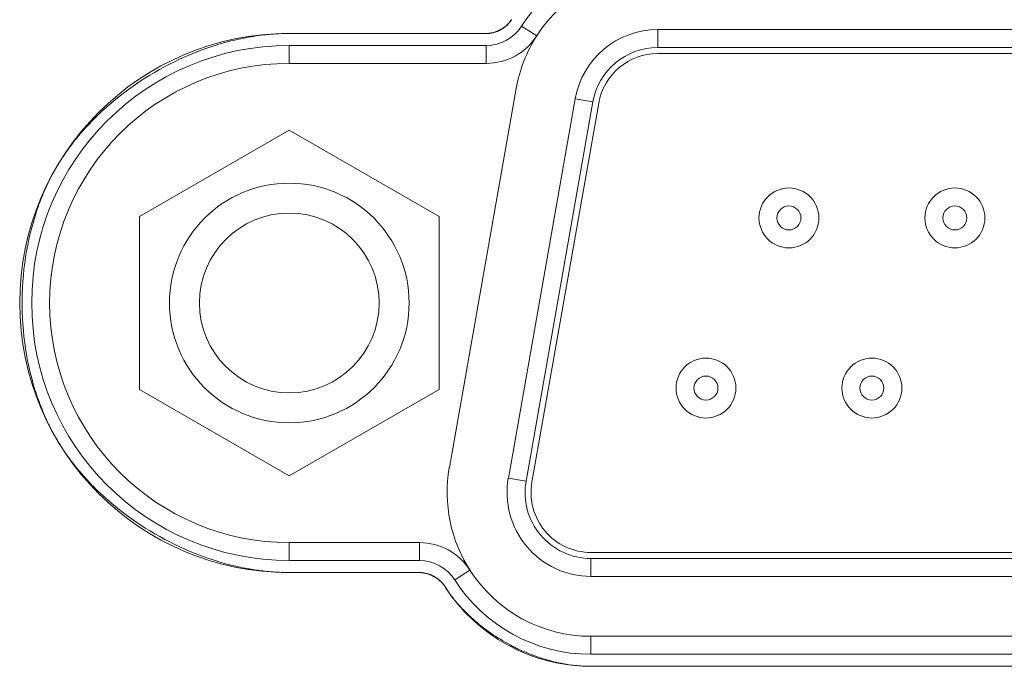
# Model space of a CAD drawing. Header units: millimetres. Extents: x 3925 to 5043, y -86 to 778.
# Tile 273 of 325: x 4810.01 to 4814.12, y 373.09 to 375.79. Entities that reach past the tile are written whole.
import ezdxf

# ---------------------------------------------------------------- set-up
doc = ezdxf.new("R2010")
doc.units = ezdxf.units.MM
doc.header["$LTSCALE"] = 46.255
for name, color, linetype in [('792-87203-MODXF_CONTINUOUS_LINE', 7, 'CONTINUOUS'), ('85-005AGG408DXF_CONTINUOUS_LINE', 7, 'CONTINUOUS'), ('H30-IO-SHIELDXF_CONTINUOUS_LINE', 7, 'CONTINUOUS'), ('H30K-IO-LABEDXF_CONTINUOUS_LINE', 7, 'CONTINUOUS'), ('H30K-REAR-CODXF_CONTINUOUS_LINE', 7, 'CONTINUOUS'), ('LABEL-IO-H30DXF_CONTINUOUS_LINE', 7, 'CONTINUOUS')]:
    doc.layers.add(name, color=color, linetype=linetype)

msp = doc.modelspace()

# ---------------------------------------------------------------- linework, layer by layer
at = {"layer": '792-87203-MODXF_CONTINUOUS_LINE', "color": 7, "linetype": 'Continuous', "lineweight": 0}
for p, q in [((4812.6729, 375.6773), (4812.6729, 375.7523)), ((4815.8448, 375.7523), (4812.6729, 375.7523)), ((4815.8448, 375.6773), (4812.6729, 375.6773)), ((4812.6729, 375.6523), (4815.8448, 375.6523)), ((4812.3282, 375.463), (4812.0492, 373.8805)), ((4812.4021, 375.45), (4812.123, 373.8675)), ((4812.4021, 375.45), (4812.3282, 375.463)), ((4812.1476, 373.8632), (4812.4267, 375.4457)), ((4812.123, 373.8675), (4812.0492, 373.8805)), ((4816.1238, 373.5698), (4812.3938, 373.5698)), ((4812.3938, 373.5448), (4812.3938, 373.4698)), ((4812.3938, 373.5448), (4816.1238, 373.5448)), ((4812.3938, 373.4698), (4816.1238, 373.4698))]:
    msp.add_line(p, q, dxfattribs=at)
for centre, radius in [((4813.2201, 374.966), 0.125), ((4813.9126, 374.966), 0.125), ((4813.2201, 374.966), 0.05), ((4813.9126, 374.966), 0.05), ((4812.8738, 374.256), 0.125), ((4813.5663, 374.256), 0.125), ((4812.8738, 374.256), 0.05), ((4813.5663, 374.256), 0.05)]:
    msp.add_circle(centre, radius, dxfattribs=at)
for centre, radius, start, end in [((4812.6729, 375.4023), 0.35, 90, 170), ((4812.6729, 375.4023), 0.275, 90, 170), ((4812.6729, 375.4023), 0.25, 90, 170), ((4812.3938, 373.8198), 0.35, 170, 270), ((4812.3938, 373.8198), 0.275, 170, 270), ((4812.3938, 373.8198), 0.25, 170, 270)]:
    msp.add_arc(centre, radius, start, end, dxfattribs=at)
at = {"layer": '85-005AGG408DXF_CONTINUOUS_LINE', "color": 7, "linetype": 'Continuous', "lineweight": 0}
for p, q in [((4810.5101, 374.9718), (4811.1351, 375.3327)), ((4811.1351, 375.3327), (4811.7601, 374.9718)), ((4810.5101, 374.2502), (4810.5101, 374.9718)), ((4811.7601, 374.9718), (4811.7601, 374.2502)), ((4811.1351, 373.8893), (4810.5101, 374.2502)), ((4811.7601, 374.2502), (4811.1351, 373.8893))]:
    msp.add_line(p, q, dxfattribs=at)
for radius in [0.5, 0.375]:
    msp.add_circle((4811.1351, 374.611), radius, dxfattribs=at)
at = {"layer": 'H30-IO-SHIELDXF_CONTINUOUS_LINE', "color": 7, "linetype": 'Continuous', "lineweight": 0}
msp.add_line((4811.803, 373.9239), (4812.082, 375.5064), dxfattribs=at)
for centre, start, end in [((4812.6729, 375.4023), 147.2645, 170), ((4812.3938, 373.8198), 170, 213.2841)]:
    msp.add_arc(centre, 0.6, start, end, dxfattribs=at)
at = {"layer": 'H30K-IO-LABEDXF_CONTINUOUS_LINE', "color": 7, "linetype": 'Continuous', "lineweight": 0}
for p, q in [((4811.1351, 375.7359), (4811.9573, 375.7359)), ((4810.1247, 375.104), (4810.1314, 375.118)), ((4811.6783, 373.4859), (4811.1351, 373.4859)), ((4816.1239, 373.0947), (4812.3939, 373.0947))]:
    msp.add_line(p, q, dxfattribs=at)
for points in [[(4812.0304, 375.7605), (4812.032, 375.7616), (4812.0336, 375.7628), (4812.0351, 375.764), (4812.0367, 375.7652), (4812.0382, 375.7664), (4812.0397, 375.7677), (4812.0412, 375.769), (4812.0427, 375.7703), (4812.0441, 375.7716), (4812.0455, 375.7729), (4812.0469, 375.7743), (4812.0483, 375.7756), (4812.0496, 375.777), (4812.051, 375.7784), (4812.0523, 375.7799), (4812.0535, 375.7813), (4812.0548, 375.7828), (4812.056, 375.7842), (4812.0571, 375.7857), (4812.0583, 375.7872), (4812.0594, 375.7888), (4812.0605, 375.7903), (4812.0616, 375.7919), (4812.0626, 375.7934)], [(4811.9573, 375.7359), (4811.9593, 375.7359), (4811.9613, 375.736), (4811.9633, 375.7361), (4811.9653, 375.7362), (4811.9672, 375.7364), (4811.9692, 375.7366), (4811.9712, 375.7368), (4811.9732, 375.7371), (4811.9752, 375.7374), (4811.9772, 375.7378), (4811.9792, 375.7382), (4811.9812, 375.7386), (4811.9832, 375.739), (4811.9852, 375.7395), (4811.9872, 375.74), (4811.9891, 375.7406), (4811.9911, 375.7412), (4811.9931, 375.7418), (4811.995, 375.7424), (4811.997, 375.7431), (4811.9989, 375.7438), (4812.0009, 375.7446), (4812.0028, 375.7453), (4812.0047, 375.7462), (4812.0066, 375.747)], [(4812.0066, 375.747), (4812.0082, 375.7477), (4812.0097, 375.7484), (4812.0113, 375.7492), (4812.0128, 375.7499), (4812.0143, 375.7507), (4812.0158, 375.7515), (4812.0173, 375.7523), (4812.0188, 375.7531), (4812.0203, 375.754), (4812.0218, 375.7549), (4812.0233, 375.7558), (4812.0247, 375.7567), (4812.0261, 375.7576), (4812.0276, 375.7585), (4812.029, 375.7595), (4812.0304, 375.7605)], [(4810.8304, 375.6875), (4810.8406, 375.6906), (4810.8508, 375.6936), (4810.861, 375.6965), (4810.8713, 375.6994), (4810.8815, 375.7021), (4810.8918, 375.7047), (4810.9021, 375.7072), (4810.9123, 375.7096), (4810.9226, 375.712), (4810.9329, 375.7142), (4810.9432, 375.7163), (4810.9535, 375.7183), (4810.9638, 375.7202)], [(4810.9638, 375.7202), (4810.9746, 375.7221), (4810.9853, 375.7238), (4810.9961, 375.7255), (4811.0068, 375.727), (4811.0176, 375.7284), (4811.0283, 375.7297), (4811.039, 375.7309), (4811.0498, 375.7319), (4811.0605, 375.7328), (4811.0712, 375.7336), (4811.0819, 375.7343), (4811.0926, 375.7349), (4811.1032, 375.7353), (4811.1139, 375.7357), (4811.1245, 375.7358), (4811.1351, 375.7359)], [(4810.3142, 375.3733), (4810.3305, 375.3897), (4810.3473, 375.4057), (4810.3644, 375.4215), (4810.3818, 375.437), (4810.3996, 375.4521), (4810.4177, 375.467), (4810.4361, 375.4815), (4810.4548, 375.4957), (4810.4739, 375.5096), (4810.4932, 375.5231), (4810.5127, 375.5363), (4810.5326, 375.5491), (4810.5526, 375.5616), (4810.5729, 375.5737), (4810.5935, 375.5854), (4810.6142, 375.5967), (4810.6351, 375.6077), (4810.6563, 375.6182), (4810.6775, 375.6284), (4810.699, 375.6381), (4810.7206, 375.6474), (4810.7423, 375.6563), (4810.7642, 375.6648), (4810.7862, 375.6728), (4810.8082, 375.6804), (4810.8304, 375.6875)], [(4810.2624, 375.3166), (4810.2674, 375.3224), (4810.2724, 375.3282), (4810.2775, 375.3339), (4810.2826, 375.3397), (4810.2877, 375.3453), (4810.2929, 375.351), (4810.2982, 375.3566), (4810.3035, 375.3622), (4810.3088, 375.3678), (4810.3142, 375.3733)], [(4810.2274, 375.2732), (4810.2312, 375.2781), (4810.235, 375.283), (4810.2388, 375.2878), (4810.2427, 375.2927), (4810.2466, 375.2975), (4810.2505, 375.3023), (4810.2544, 375.3071), (4810.2584, 375.3119), (4810.2624, 375.3166)], [(4810.1609, 375.1734), (4810.1655, 375.1813), (4810.1702, 375.1892), (4810.175, 375.197), (4810.1798, 375.2048), (4810.1848, 375.2125), (4810.1898, 375.2202), (4810.195, 375.2279), (4810.2002, 375.2356), (4810.2055, 375.2432), (4810.2108, 375.2507), (4810.2163, 375.2583), (4810.2218, 375.2657), (4810.2274, 375.2732)], [(4810.1314, 375.118), (4810.1342, 375.1237), (4810.137, 375.1293), (4810.1399, 375.1349), (4810.1428, 375.1405), (4810.1457, 375.1461), (4810.1487, 375.1516), (4810.1517, 375.1571), (4810.1547, 375.1625), (4810.1578, 375.168), (4810.1609, 375.1734)], [(4810.0742, 374.9738), (4810.0773, 374.9835), (4810.0804, 374.993), (4810.0837, 375.0025), (4810.087, 375.012), (4810.0904, 375.0215), (4810.0938, 375.0308), (4810.0974, 375.0402), (4810.1011, 375.0495), (4810.1048, 375.0587), (4810.1086, 375.0679), (4810.1125, 375.077), (4810.1165, 375.0861), (4810.1205, 375.0951), (4810.1247, 375.104)], [(4810.0739, 374.2491), (4810.0667, 374.2729), (4810.0601, 374.2971), (4810.054, 374.3214), (4810.0483, 374.346), (4810.0432, 374.3707), (4810.0386, 374.3956), (4810.0346, 374.4207), (4810.031, 374.4458), (4810.0279, 374.4711), (4810.0254, 374.4965), (4810.0233, 374.522), (4810.0218, 374.5475), (4810.0208, 374.5731), (4810.0203, 374.5987), (4810.0203, 374.6243), (4810.0208, 374.6499), (4810.0219, 374.6755), (4810.0234, 374.701), (4810.0255, 374.7265), (4810.028, 374.7518), (4810.0311, 374.7771), (4810.0347, 374.8023), (4810.0388, 374.8274), (4810.0435, 374.8522), (4810.0486, 374.877), (4810.0542, 374.9015), (4810.0604, 374.9258), (4810.0671, 374.95), (4810.0742, 374.9738)], [(4810.131, 374.1046), (4810.1265, 374.1139), (4810.1222, 374.1232), (4810.1179, 374.1325), (4810.1138, 374.1419), (4810.1097, 374.1514), (4810.1057, 374.1609), (4810.1018, 374.1705), (4810.098, 374.1801), (4810.0943, 374.1898), (4810.0907, 374.1996), (4810.0871, 374.2094), (4810.0837, 374.2192), (4810.0803, 374.2291), (4810.0771, 374.2391), (4810.0739, 374.2491)], [(4810.1609, 374.0484), (4810.1577, 374.0539), (4810.1546, 374.0594), (4810.1515, 374.065), (4810.1485, 374.0706), (4810.1455, 374.0762), (4810.1425, 374.0818), (4810.1396, 374.0875), (4810.1367, 374.0932), (4810.1338, 374.0989), (4810.131, 374.1046)], [(4810.2281, 373.9478), (4810.2228, 373.9548), (4810.2176, 373.9618), (4810.2125, 373.9688), (4810.2074, 373.9759), (4810.2024, 373.983), (4810.1975, 373.9901), (4810.1927, 373.9973), (4810.1879, 374.0045), (4810.1832, 374.0117), (4810.1786, 374.019), (4810.1741, 374.0263), (4810.1696, 374.0336), (4810.1652, 374.041), (4810.1609, 374.0484)], [(4810.2595, 373.9087), (4810.2554, 373.9135), (4810.2514, 373.9183), (4810.2475, 373.9232), (4810.2435, 373.9281), (4810.2396, 373.933), (4810.2357, 373.9379), (4810.2319, 373.9428), (4810.2281, 373.9478)], [(4810.3162, 373.8465), (4810.3103, 373.8526), (4810.3044, 373.8587), (4810.2986, 373.8648), (4810.2928, 373.8709), (4810.2871, 373.8771), (4810.2815, 373.8834), (4810.2759, 373.8896), (4810.2704, 373.896), (4810.2649, 373.9023), (4810.2595, 373.9087)], [(4810.8304, 373.5343), (4810.8084, 373.5414), (4810.7864, 373.549), (4810.7645, 373.5569), (4810.7427, 373.5653), (4810.7211, 373.5742), (4810.6996, 373.5834), (4810.6782, 373.5931), (4810.657, 373.6032), (4810.636, 373.6137), (4810.6152, 373.6246), (4810.5945, 373.6358), (4810.5741, 373.6475), (4810.5539, 373.6595), (4810.5339, 373.6719), (4810.5141, 373.6846), (4810.4946, 373.6977), (4810.4754, 373.7111), (4810.4564, 373.7249), (4810.4378, 373.739), (4810.4194, 373.7534), (4810.4013, 373.7682), (4810.3836, 373.7833), (4810.3662, 373.7986), (4810.3492, 373.8143), (4810.3325, 373.8303), (4810.3162, 373.8465)], [(4810.9617, 373.502), (4810.9516, 373.5039), (4810.9414, 373.5059), (4810.9313, 373.508), (4810.9212, 373.5102), (4810.9111, 373.5125), (4810.9009, 373.5149), (4810.8908, 373.5174), (4810.8807, 373.5199), (4810.8706, 373.5226), (4810.8606, 373.5254), (4810.8505, 373.5283), (4810.8405, 373.5313), (4810.8304, 373.5343)], [(4811.0246, 373.4926), (4811.0176, 373.4934), (4811.0106, 373.4943), (4811.0036, 373.4953), (4810.9967, 373.4963), (4810.9897, 373.4973), (4810.9827, 373.4984), (4810.9757, 373.4996), (4810.9687, 373.5008), (4810.9617, 373.502)], [(4811.1351, 373.4859), (4811.1267, 373.4859), (4811.1182, 373.4861), (4811.1098, 373.4863), (4811.1013, 373.4865), (4811.0928, 373.4869), (4811.0843, 373.4873), (4811.0758, 373.4879), (4811.0673, 373.4884), (4811.0587, 373.4891), (4811.0502, 373.4899), (4811.0417, 373.4907), (4811.0331, 373.4916), (4811.0246, 373.4926)], [(4811.7249, 373.476), (4811.723, 373.4768), (4811.7211, 373.4775), (4811.7192, 373.4782), (4811.7173, 373.4789), (4811.7154, 373.4796), (4811.7135, 373.4802), (4811.7115, 373.4808), (4811.7096, 373.4814), (4811.7076, 373.4819), (4811.7057, 373.4824), (4811.7037, 373.4829), (4811.7018, 373.4833), (4811.6998, 373.4837), (4811.6979, 373.4841), (4811.6959, 373.4844), (4811.6939, 373.4847), (4811.692, 373.485), (4811.69, 373.4852), (4811.6881, 373.4854), (4811.6861, 373.4856), (4811.6841, 373.4857), (4811.6822, 373.4858), (4811.6803, 373.4859), (4811.6783, 373.4859)], [(4811.753, 373.4602), (4811.7515, 373.4612), (4811.75, 373.4623), (4811.7486, 373.4633), (4811.7471, 373.4642), (4811.7456, 373.4652), (4811.744, 373.4662), (4811.7425, 373.4671), (4811.741, 373.468), (4811.7394, 373.4689), (4811.7378, 373.4698), (4811.7363, 373.4706), (4811.7347, 373.4714), (4811.7331, 373.4723), (4811.7315, 373.473), (4811.7298, 373.4738), (4811.7282, 373.4746), (4811.7266, 373.4753), (4811.7249, 373.476)], [(4811.7826, 373.4299), (4811.7816, 373.4314), (4811.7805, 373.4329), (4811.7794, 373.4343), (4811.7783, 373.4358), (4811.7772, 373.4372), (4811.7761, 373.4386), (4811.7749, 373.44), (4811.7737, 373.4414), (4811.7725, 373.4428), (4811.7712, 373.4441), (4811.7699, 373.4455), (4811.7686, 373.4468), (4811.7673, 373.4481), (4811.766, 373.4494), (4811.7646, 373.4507), (4811.7632, 373.4519), (4811.7618, 373.4532), (4811.7604, 373.4544), (4811.7589, 373.4556), (4811.7575, 373.4568), (4811.756, 373.4579), (4811.7545, 373.4591), (4811.753, 373.4602)], [(4811.8605, 373.3312), (4811.8554, 373.3366), (4811.8504, 373.342), (4811.8454, 373.3475), (4811.8405, 373.353), (4811.8357, 373.3586), (4811.8309, 373.3642), (4811.8263, 373.3698), (4811.8216, 373.3755), (4811.8171, 373.3812), (4811.8126, 373.387), (4811.8083, 373.3928), (4811.8039, 373.3986), (4811.7997, 373.4045), (4811.7955, 373.4104), (4811.7915, 373.4164), (4811.7875, 373.4223), (4811.7826, 373.4299)], [(4812.057, 373.1838), (4812.0466, 373.1895), (4812.0363, 373.1953), (4812.026, 373.2012), (4812.0158, 373.2073), (4812.0058, 373.2135), (4811.9958, 373.2199), (4811.9859, 373.2264), (4811.9762, 373.2331), (4811.9665, 373.2399), (4811.957, 373.2468), (4811.9475, 373.2538), (4811.9382, 373.261), (4811.929, 373.2683), (4811.92, 373.2758), (4811.9111, 373.2834), (4811.9023, 373.291), (4811.8936, 373.2988), (4811.8851, 373.3068), (4811.8768, 373.3148), (4811.8686, 373.323), (4811.8605, 373.3312)], [(4812.0908, 373.1668), (4812.0866, 373.1689), (4812.0823, 373.1709), (4812.0781, 373.173), (4812.0738, 373.1751), (4812.0696, 373.1773), (4812.0654, 373.1794), (4812.0612, 373.1816), (4812.057, 373.1838)], [(4812.2678, 373.1076), (4812.2583, 373.1095), (4812.2488, 373.1117), (4812.2394, 373.1139), (4812.2299, 373.1163), (4812.2204, 373.1188), (4812.211, 373.1214), (4812.2016, 373.1242), (4812.1922, 373.127), (4812.1828, 373.1301), (4812.1735, 373.1332), (4812.1641, 373.1365), (4812.1548, 373.1398), (4812.1456, 373.1433), (4812.1364, 373.147), (4812.1272, 373.1507), (4812.118, 373.1546), (4812.1089, 373.1585), (4812.0999, 373.1626), (4812.0908, 373.1668)], [(4812.3939, 373.0947), (4812.3865, 373.0947), (4812.3792, 373.0948), (4812.3718, 373.0951), (4812.3644, 373.0954), (4812.357, 373.0958), (4812.3496, 373.0963), (4812.3422, 373.0969), (4812.3348, 373.0976), (4812.3273, 373.0983), (4812.3199, 373.0992), (4812.3125, 373.1001), (4812.305, 373.1012), (4812.2976, 373.1023), (4812.2902, 373.1035), (4812.2827, 373.1048), (4812.2753, 373.1061), (4812.2678, 373.1076)]]:
    msp.add_lwpolyline(points, dxfattribs=at)
at = {"layer": 'H30K-REAR-CODXF_CONTINUOUS_LINE', "color": 7, "linetype": 'Continuous', "lineweight": 0}
for p, q in [((4812.1046, 375.7666), (4812.1678, 375.7261)), ((4811.1351, 375.686), (4811.1351, 375.611)), ((4811.1351, 375.686), (4811.9573, 375.686)), ((4811.9573, 375.686), (4811.9573, 375.611)), ((4811.1351, 375.611), (4811.9573, 375.611)), ((4811.1351, 373.536), (4811.1351, 373.611)), ((4811.6783, 373.611), (4811.1351, 373.611)), ((4811.6783, 373.536), (4811.6783, 373.611)), ((4811.6783, 373.536), (4811.1351, 373.536)), ((4811.8256, 373.4555), (4811.8887, 373.4959)), ((4812.3938, 373.1448), (4812.3938, 373.2198)), ((4816.1238, 373.2198), (4812.3938, 373.2198)), ((4816.1238, 373.1448), (4812.3938, 373.1448))]:
    msp.add_line(p, q, dxfattribs=at)
for centre, radius, start, end in [((4812.6729, 375.4023), 0.675, 90, 147.3364), ((4812.6729, 375.4023), 0.6, 90, 147.3364), ((4811.9573, 375.861), 0.175, 270, 327.3364), ((4811.9573, 375.861), 0.25, 270, 327.3364), ((4811.1351, 374.611), 1.075, 90, 270), ((4811.1351, 374.611), 1, 90, 270), ((4811.6783, 373.361), 0.25, 32.6636, 90), ((4811.6783, 373.361), 0.175, 32.6636, 90), ((4812.3938, 373.8198), 0.6, 212.6636, 270), ((4812.3938, 373.8198), 0.675, 212.6636, 270)]:
    msp.add_arc(centre, radius, start, end, dxfattribs=at)
at = {"layer": 'LABEL-IO-H30DXF_CONTINUOUS_LINE', "color": 7, "linetype": 'Continuous', "lineweight": 0}
for p, q in [((4811.1351, 375.736), (4811.9573, 375.736)), ((4811.6783, 373.486), (4811.1351, 373.486)), ((4816.1238, 373.0948), (4812.3938, 373.0948))]:
    msp.add_line(p, q, dxfattribs=at)
for centre, radius, start, end in [((4811.9573, 375.861), 0.125, 270, 327.3364), ((4811.1351, 374.611), 1.125, 90, 270), ((4811.6783, 373.361), 0.125, 32.6636, 90), ((4812.3938, 373.8198), 0.725, 212.6636, 270)]:
    msp.add_arc(centre, radius, start, end, dxfattribs=at)

doc.saveas('drawing.dxf')
